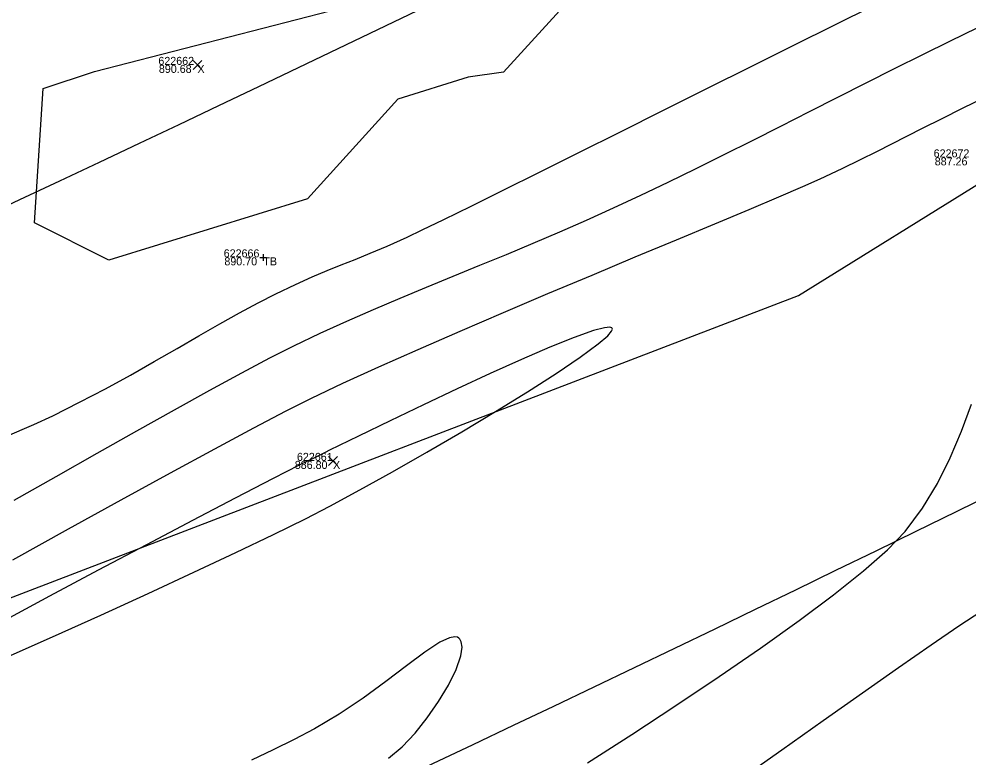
# Model space of a CAD drawing. Extents: x 1957117 to 1971063, y 701601 to 715861.
# Drawn here: x 1966909.11 to 1966950.66, y 709650.35 to 709682.65 of the extents above; entities that cross this region are included whole.
import ezdxf

# ---------------------------------------------------------------- set-up
doc = ezdxf.new("R2010")
doc.units = 0
for name, color, linetype in [('AP_X_Lights', 7, 'Continuous'), ('DT_X_Contour_Major', 7, 'Continuous'), ('DT_X_Contour_Minor', 7, 'Continuous'), ('GE_X_CL_20', 7, 'Continuous'), ('PV_P_Drive', 7, 'Continuous'), ('PV_P_Shoulder', 7, 'Continuous'), ('RS_Raster1', 7, 'Continuous'), ('RW_X_Esmt_RR', 7, 'Continuous'), ('RW_X_Fee_RW', 7, 'Continuous'), ('SC_Scratch1', 7, 'Continuous'), ('SC_Shading5', 7, 'Continuous'), ('VG_X_Tree_Line_Rt', 7, 'Continuous')]:
    doc.layers.add(name, color=color, linetype=linetype)

msp = doc.modelspace()

# ---------------------------------------------------------------- linework, layer by layer
at = {"layer": 'AP_X_Lights'}
for p, q in [((1966916.721, 709680.453), (1966917.109, 709680.843)), ((1966916.721, 709680.843), (1966917.109, 709680.453)), ((1966922.652, 709663.14), (1966923.04, 709663.53)), ((1966922.652, 709663.53), (1966923.04, 709663.14))]:
    msp.add_line(p, q, dxfattribs=at)
at = {"layer": 'DT_X_Contour_Major'}
msp.add_lwpolyline([(1966908.512, 709664.38), (1966909.759, 709664.927), (1966910.584, 709665.307), (1966911.761, 709665.895), (1966912.894, 709666.49), (1966913.982, 709667.085), (1966915.027, 709667.673), (1966916.026, 709668.247), (1966916.98, 709668.799), (1966917.889, 709669.322), (1966918.752, 709669.809), (1966919.57, 709670.252), (1966920.34, 709670.645), (1966921.199, 709671.052), (1966921.935, 709671.38), (1966922.588, 709671.654), (1966923.201, 709671.9), (1966923.816, 709672.144), (1966924.473, 709672.411), (1966925.214, 709672.728), (1966926.082, 709673.119), (1966926.741, 709673.432), (1966927.685, 709673.891), (1966928.879, 709674.477), (1966930.285, 709675.173), (1966931.867, 709675.958), (1966933.588, 709676.815), (1966935.412, 709677.725), (1966937.303, 709678.668), (1966939.222, 709679.625), (1966941.134, 709680.579), (1966943.003, 709681.511), (1966944.79, 709682.4), (1966946.461, 709683.23)], dxfattribs=at)
msp.add_lwpolyline([(1966908.512, 709664.38), (1966909.759, 709664.927), (1966910.584, 709665.307), (1966911.761, 709665.895), (1966912.894, 709666.49), (1966913.982, 709667.085), (1966915.027, 709667.673), (1966916.026, 709668.247), (1966916.98, 709668.799), (1966917.889, 709669.322), (1966918.752, 709669.809), (1966919.57, 709670.252), (1966920.34, 709670.645), (1966921.199, 709671.052), (1966921.935, 709671.38), (1966922.588, 709671.654), (1966923.201, 709671.9), (1966923.816, 709672.144), (1966924.473, 709672.411), (1966925.214, 709672.728), (1966926.082, 709673.119), (1966926.741, 709673.432), (1966927.685, 709673.891), (1966928.879, 709674.477), (1966930.285, 709675.173), (1966931.867, 709675.958), (1966933.588, 709676.815), (1966935.412, 709677.725), (1966937.303, 709678.668), (1966939.222, 709679.625), (1966941.134, 709680.579), (1966943.003, 709681.511), (1966944.79, 709682.4), (1966946.461, 709683.23)], dxfattribs=at)
at = {"layer": 'DT_X_Contour_Minor'}
for points in [[(1966908.904, 709661.621), (1966910.735, 709662.655), (1966912.532, 709663.671), (1966914.268, 709664.65), (1966915.918, 709665.574), (1966917.455, 709666.425), (1966918.852, 709667.186), (1966920.083, 709667.837), (1966921.123, 709668.363), (1966922.289, 709668.918), (1966923.454, 709669.449), (1966924.616, 709669.959), (1966925.777, 709670.453), (1966926.938, 709670.936), (1966928.1, 709671.412), (1966929.262, 709671.886), (1966930.426, 709672.364), (1966931.593, 709672.848), (1966932.762, 709673.345), (1966933.936, 709673.858), (1966935.113, 709674.392), (1966936.302, 709674.949), (1966937.507, 709675.527), (1966938.725, 709676.121), (1966939.954, 709676.729), (1966941.191, 709677.348), (1966942.433, 709677.973), (1966943.678, 709678.603), (1966944.923, 709679.234), (1966946.166, 709679.862), (1966947.404, 709680.485), (1966948.634, 709681.098), (1966949.855, 709681.7), (1966951.011, 709682.269)], [(1966908.904, 709661.621), (1966910.735, 709662.655), (1966912.532, 709663.671), (1966914.268, 709664.65), (1966915.918, 709665.574), (1966917.455, 709666.425), (1966918.852, 709667.186), (1966920.083, 709667.837), (1966921.123, 709668.363), (1966922.289, 709668.918), (1966923.454, 709669.449), (1966924.616, 709669.959), (1966925.777, 709670.453), (1966926.938, 709670.936), (1966928.1, 709671.412), (1966929.262, 709671.886), (1966930.426, 709672.364), (1966931.593, 709672.848), (1966932.762, 709673.345), (1966933.936, 709673.858), (1966935.113, 709674.392), (1966936.302, 709674.949), (1966937.507, 709675.527), (1966938.725, 709676.121), (1966939.954, 709676.729), (1966941.191, 709677.348), (1966942.433, 709677.973), (1966943.678, 709678.603), (1966944.923, 709679.234), (1966946.166, 709679.862), (1966947.404, 709680.485), (1966948.634, 709681.098), (1966949.855, 709681.7), (1966951.011, 709682.269)], [(1966908.839, 709659.016), (1966911.274, 709660.363), (1966913.585, 709661.636), (1966915.732, 709662.812), (1966917.676, 709663.867), (1966919.379, 709664.779), (1966920.802, 709665.524), (1966921.905, 709666.08), (1966923.278, 709666.732), (1966924.844, 709667.448), (1966926.564, 709668.211), (1966928.398, 709669.009), (1966930.305, 709669.826), (1966932.245, 709670.649), (1966934.179, 709671.461), (1966936.065, 709672.25), (1966937.864, 709673), (1966939.536, 709673.697), (1966941.04, 709674.327), (1966942.336, 709674.874), (1966943.384, 709675.325), (1966944.145, 709675.665), (1966945.107, 709676.116), (1966945.918, 709676.507), (1966946.627, 709676.859), (1966947.285, 709677.193), (1966947.941, 709677.53), (1966948.647, 709677.891), (1966949.451, 709678.296), (1966950.404, 709678.768), (1966951.28, 709679.2)], [(1966908.839, 709659.016), (1966911.274, 709660.363), (1966913.585, 709661.636), (1966915.732, 709662.812), (1966917.676, 709663.867), (1966919.379, 709664.779), (1966920.802, 709665.524), (1966921.905, 709666.08), (1966923.278, 709666.732), (1966924.844, 709667.448), (1966926.564, 709668.211), (1966928.398, 709669.009), (1966930.305, 709669.826), (1966932.245, 709670.649), (1966934.179, 709671.461), (1966936.065, 709672.25), (1966937.864, 709673), (1966939.536, 709673.697), (1966941.04, 709674.327), (1966942.336, 709674.874), (1966943.384, 709675.325), (1966944.145, 709675.665), (1966945.107, 709676.116), (1966945.918, 709676.507), (1966946.627, 709676.859), (1966947.285, 709677.193), (1966947.941, 709677.53), (1966948.647, 709677.891), (1966949.451, 709678.296), (1966950.404, 709678.768), (1966951.28, 709679.2)], [(1966908.503, 709654.719), (1966910.58, 709655.645), (1966912.686, 709656.595), (1966914.763, 709657.544), (1966916.753, 709658.466), (1966918.6, 709659.334), (1966920.246, 709660.123), (1966921.635, 709660.807), (1966922.708, 709661.358), (1966924.013, 709662.064), (1966925.445, 709662.862), (1966926.949, 709663.722), (1966928.471, 709664.611), (1966929.956, 709665.501), (1966931.351, 709666.361), (1966932.6, 709667.159), (1966933.649, 709667.865), (1966934.444, 709668.449), (1966934.861, 709668.808), (1966935.027, 709669.003), (1966935.061, 709669.094), (1966935.054, 709669.128), (1966935.031, 709669.153), (1966934.944, 709669.178), (1966934.711, 709669.158), (1966934.23, 709669.032), (1966933.387, 709668.733), (1966932.322, 709668.303), (1966931.083, 709667.766), (1966929.717, 709667.15), (1966928.273, 709666.481), (1966926.8, 709665.785), (1966925.346, 709665.088), (1966923.959, 709664.417), (1966922.687, 709663.798), (1966922.504, 709663.708), (1966922.092, 709663.504), (1966921.37, 709663.141), (1966920.232, 709662.561), (1966918.571, 709661.705), (1966916.702, 709660.73), (1966914.684, 709659.67), (1966912.577, 709658.553), (1966910.442, 709657.413), (1966908.339, 709656.279)], [(1966908.503, 709654.719), (1966910.58, 709655.645), (1966912.686, 709656.595), (1966914.763, 709657.544), (1966916.753, 709658.466), (1966918.6, 709659.334), (1966920.246, 709660.123), (1966921.635, 709660.807), (1966922.708, 709661.358), (1966924.013, 709662.064), (1966925.445, 709662.862), (1966926.949, 709663.722), (1966928.471, 709664.611), (1966929.956, 709665.501), (1966931.351, 709666.361), (1966932.6, 709667.159), (1966933.649, 709667.865), (1966934.444, 709668.449), (1966934.861, 709668.808), (1966935.027, 709669.003), (1966935.061, 709669.094), (1966935.054, 709669.128), (1966935.031, 709669.153), (1966934.944, 709669.178), (1966934.711, 709669.158), (1966934.23, 709669.032), (1966933.387, 709668.733), (1966932.322, 709668.303), (1966931.083, 709667.766), (1966929.717, 709667.15), (1966928.273, 709666.481), (1966926.8, 709665.785), (1966925.346, 709665.088), (1966923.959, 709664.417), (1966922.687, 709663.798), (1966922.504, 709663.708), (1966922.092, 709663.504), (1966921.37, 709663.141), (1966920.232, 709662.561), (1966918.571, 709661.705), (1966916.702, 709660.73), (1966914.684, 709659.67), (1966912.577, 709658.553), (1966910.442, 709657.413), (1966908.339, 709656.279)], [(1966933.969, 709650.128), (1966935.906, 709651.373), (1966937.841, 709652.64), (1966939.733, 709653.908), (1966941.541, 709655.153), (1966943.223, 709656.352), (1966944.738, 709657.484), (1966946.044, 709658.525), (1966947.1, 709659.453), (1966947.864, 709660.245), (1966948.627, 709661.261), (1966949.279, 709662.342), (1966949.839, 709663.473), (1966950.327, 709664.637), (1966950.765, 709665.818)], [(1966933.969, 709650.128), (1966935.906, 709651.373), (1966937.841, 709652.64), (1966939.733, 709653.908), (1966941.541, 709655.153), (1966943.223, 709656.352), (1966944.738, 709657.484), (1966946.044, 709658.525), (1966947.1, 709659.453), (1966947.864, 709660.245), (1966948.627, 709661.261), (1966949.279, 709662.342), (1966949.839, 709663.473), (1966950.327, 709664.637), (1966950.765, 709665.818)], [(1966940.597, 709649.379), (1966942.476, 709650.707), (1966944.286, 709651.987), (1966945.998, 709653.195), (1966947.578, 709654.304), (1966948.996, 709655.289), (1966950.22, 709656.124), (1966951.219, 709656.783)], [(1966940.597, 709649.379), (1966942.476, 709650.707), (1966944.286, 709651.987), (1966945.998, 709653.195), (1966947.578, 709654.304), (1966948.996, 709655.289), (1966950.22, 709656.124), (1966951.219, 709656.783)], [(1966925.268, 709650.334), (1966925.866, 709650.834), (1966926.431, 709651.425), (1966926.965, 709652.101), (1966927.464, 709652.817), (1966927.896, 709653.534), (1966928.23, 709654.21), (1966928.437, 709654.806), (1966928.489, 709655.196), (1966928.451, 709655.426), (1966928.387, 709655.544), (1966928.341, 709655.591), (1966928.294, 709655.623), (1966928.174, 709655.649), (1966927.937, 709655.604), (1966927.521, 709655.402), (1966926.859, 709654.966), (1966926.062, 709654.377), (1966925.156, 709653.691), (1966924.165, 709652.965), (1966923.115, 709652.256), (1966922.031, 709651.62), (1966921.143, 709651.157), (1966920.228, 709650.699), (1966919.282, 709650.243)], [(1966925.268, 709650.334), (1966925.866, 709650.834), (1966926.431, 709651.425), (1966926.965, 709652.101), (1966927.464, 709652.817), (1966927.896, 709653.534), (1966928.23, 709654.21), (1966928.437, 709654.806), (1966928.489, 709655.196), (1966928.451, 709655.426), (1966928.387, 709655.544), (1966928.341, 709655.591), (1966928.294, 709655.623), (1966928.174, 709655.649), (1966927.937, 709655.604), (1966927.521, 709655.402), (1966926.859, 709654.966), (1966926.062, 709654.377), (1966925.156, 709653.691), (1966924.165, 709652.965), (1966923.115, 709652.256), (1966922.031, 709651.62), (1966921.143, 709651.157), (1966920.228, 709650.699), (1966919.282, 709650.243)]]:
    msp.add_lwpolyline(points, dxfattribs=at)
at = {"layer": 'GE_X_CL_20'}
msp.add_arc((1966097.625, 711403.626), 1909.859, 292.487031, 307.269944, dxfattribs=at)
at = {"layer": 'PV_P_Drive'}
for p, q in [((1966919.65, 709672.233), (1966919.942, 709672.233)), ((1966919.796, 709672.379), (1966919.796, 709672.087)), ((1966919.796, 709672.233), (1966919.796, 709672.233))]:
    msp.add_line(p, q, dxfattribs=at)
at = {"layer": 'RW_X_Esmt_RR'}
for centre, radius, start, end in [((1966217.488, 711154.824), 1608.144, 291.792397, 311.285621), ((1966097.625, 711403.626), 1889.859, 292.487031, 307.269944), ((1966097.625, 711403.626), 1939.859, 292.487031, 307.269944)]:
    msp.add_arc(centre, radius, start, end, dxfattribs=at)
at = {"layer": 'RW_X_Fee_RW'}
msp.add_lwpolyline([(1963881.046, 707276.431), (1964172.578, 707701.964), (1964668.324, 708419.582), (1964735.207, 708501.875), (1964966.496, 708718.802), (1965107.468, 708816.338), (1965585.552, 709094.216), (1966091.861, 709326.705), (1966247.281, 709386.816), (1966633.174, 709551.737), (1966943.202, 709670.565), (1967172.032, 709812.662), (1967935.697, 710373.174), (1968346.714, 710683.963), (1968484.345, 710796.182), (1968743.632, 711067.038), (1968903.937, 711275.819), (1969041.222, 711501.316), (1969638.166, 712572.015), (1970019.077, 713196.718)], dxfattribs=at)
at = {"layer": 'SC_Shading5'}
for points in [[(1963589.678, 706586.994), (1963626.625, 706689.548), (1963651.76, 706746.832), (1963668.09, 706778.596), (1963682.768, 706805.402), (1963734.424, 706911.594), (1963826.849, 707116.717), (1963877.258, 707215.645), (1963964.981, 707354.472), (1964070.526, 707509.355), (1964132.574, 707601.994), (1964163.9, 707642.169), (1964191.2, 707685.167), (1964278.98, 707807.131), (1964326.11, 707874.364), (1964396.427, 707968.962), (1964508.519, 708133.679), (1964655.588, 708336.552), (1964745.319, 708429.172), (1964840.327, 708522.317), (1964988.178, 708660.245), (1965089.796, 708739.041), (1965251.743, 708835.216), (1965415.807, 708922.048), (1965866.2, 709149.38), (1966173.543, 709294.131), (1966283.627, 709338.196), (1966534.003, 709419.214), (1966689.084, 709471.266), (1967008.468, 709641.817), (1967166.677, 709750.124), (1967422.113, 709931.083), (1967818.707, 710198.831), (1968187.021, 710459.852), (1968360.589, 710592.493), (1968496.543, 710707.847), (1968606.427, 710809.378), (1968733.391, 710937.091), (1968807.28, 711025.4), (1968843.008, 711077.094), (1968863.233, 711106.099), (1968909.747, 711171.311), (1968974.133, 711279.559), (1969130.932, 711546.915), (1969247.433, 711744.686), (1969402.714, 712016.424), (1969505.287, 712191.789), (1969666.311, 712460.805), (1969771.586, 712639.896), (1969880.058, 712820.917), (1969964.994, 712955.706), (1969990.005, 713000.084), (1970030.065, 713068.479)], [(1963609.915, 706579.703), (1963646.615, 706681.572), (1963671.193, 706737.585), (1963687.092, 706768.511), (1963701.884, 706795.526), (1963753.906, 706902.469), (1963846.249, 707107.41), (1963895.973, 707204.994), (1963982.966, 707342.667), (1964088.35, 707497.312), (1964150.015, 707589.379), (1964181.502, 707629.761), (1964209.024, 707673.109), (1964296.517, 707794.674), (1964343.552, 707861.772), (1964413.958, 707956.489), (1964526.123, 708121.313), (1964672.104, 708322.686), (1964760.576, 708414.006), (1964855.195, 708506.77), (1965002.134, 708643.847), (1965101.925, 708721.226), (1965262.272, 708816.451), (1965425.685, 708902.939), (1965875.63, 709130.044), (1966182.13, 709274.398), (1966290.944, 709317.954), (1966540.737, 709398.785), (1966697.632, 709451.445), (1967019.644, 709623.399), (1967178.971, 709732.471), (1967434.35, 709913.39), (1967830.945, 710181.14), (1968199.774, 710442.525), (1968374.086, 710575.735), (1968510.806, 710691.739), (1968621.36, 710793.889), (1968749.296, 710922.58), (1968824.413, 711012.355), (1968860.678, 711064.827), (1968880.812, 711093.701), (1968927.778, 711159.547), (1968992.655, 711268.62), (1969149.476, 711536.015), (1969266.039, 711733.891), (1969421.336, 712005.657), (1969523.8, 712180.835), (1969684.812, 712449.831), (1969790.084, 712628.917), (1969898.385, 712809.653), (1969983.474, 712944.685), (1970008.657, 712989.367), (1970048.626, 713057.607)]]:
    msp.add_spline(points, degree=3, dxfattribs=at)
at = {"layer": 'VG_X_Tree_Line_Rt'}
msp.add_lwpolyline([(1966952.888, 709694.794), (1966949.16, 709691.821), (1966944.691, 709691.615), (1966937.214, 709688.87), (1966933.216, 709683.533), (1966930.302, 709680.333), (1966928.752, 709680.106), (1966925.675, 709679.156), (1966921.725, 709674.788), (1966913.036, 709672.107), (1966909.782, 709673.736), (1966910.167, 709679.609), (1966912.414, 709680.362), (1966924.19, 709683.394), (1966925.125, 709688.586), (1966924.267, 709691.838), (1966921.719, 709697.126), (1966923.167, 709703.508), (1966923.628, 709708.199), (1966925.48, 709713.95)], dxfattribs=at)

# ---------------------------------------------------------------- texts
at = {"layer": 'PV_P_Shoulder'}
for s, p in [('890.68', (1966915.228, 709680.298)), ('887.26', (1966949.159, 709676.254)), ('890.70', (1966918.093, 709671.883)), ('886.80', (1966921.171, 709662.985))]:
    msp.add_text(s, height=0.35, dxfattribs=at).set_placement(p)
at = {"layer": 'RS_Raster1'}
for s, p in [('622662', (1966915.206, 709680.648)), ('622672', (1966949.112, 709676.604)), ('622666', (1966918.063, 709672.233)), ('622661', (1966921.266, 709663.335))]:
    msp.add_text(s, height=0.35, dxfattribs=at).set_placement(p)
at = {"layer": 'SC_Scratch1'}
for s, p in [('X', (1966916.915, 709680.298)), ('TB', (1966919.796, 709671.883)), ('X', (1966922.846, 709662.985))]:
    msp.add_text(s, height=0.35, dxfattribs=at).set_placement(p)

doc.saveas('drawing.dxf')
